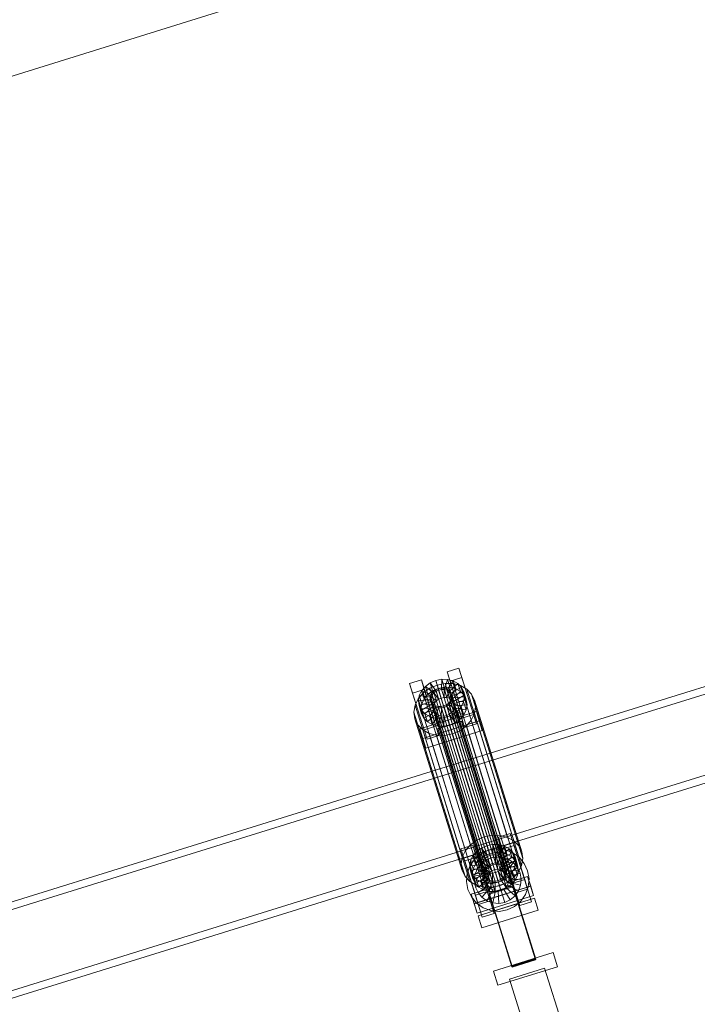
# Model space of a CAD drawing. Header units: millimetres. Extents: x -2233 to 61924, y -68080 to 6847.
# Tile 729 of 1022: x 21610 to 22160, y 2510 to 3309. Entities that reach past the tile are written whole.
import ezdxf

# ---------------------------------------------------------------- set-up
doc = ezdxf.new("R2010")
doc.units = ezdxf.units.MM
doc.layers.add('COTAS_P', color=1, linetype='Continuous', lineweight=0)
doc.layers.add('lateral_C02', color=7, linetype='Continuous', lineweight=0)
doc.dimstyles.new('R19_100', dxfattribs={"dimtxt": 250, "dimasz": 150, "dimexe": 150, "dimexo": 80, "dimgap": 100, "dimtad": 1, "dimtih": 1, "dimtoh": 1, "dimdsep": 46, "dimcen": 0.09, "dimadec": 0, "dimazin": 0, "dimtfac": 1, "dimtdec": 4, "dimtofl": 0, "dimtmove": 0, "dimatfit": 3, "dimfxl": 1, "dimtolj": 1, "dimtzin": 0, "dimarcsym": 0})

# ---------------------------------------------------------------- blocks, each defined once
blk = doc.blocks.new('DIM_R27_4')
at = {"layer": 'COTAS_P'}
for p, q in [((15248.37, 1279.09), (24311.82, 4109.09)), ((24311.82, 4109.09), (24155.23, 4107.34)), ((24311.82, 4109.09), (24182.05, 4021.43)), ((24580.07, 3250), (24311.82, 4109.09)), ((15248.37, 1279.09), (15378.14, 1366.76)), ((15248.37, 1279.09), (15404.97, 1280.85)), ((15516.62, 420), (15248.37, 1279.09))]:
    blk.add_line(p, q, dxfattribs=at)
blk.add_text('9495 P', height=250, rotation=17.34062, dxfattribs=at).set_placement((19750.29, 2789.55))

msp = doc.modelspace()

# ---------------------------------------------------------------- linework, layer by layer
at = {"layer": 'lateral_C02'}
for p, q in [((22541.592, 2884.136), (21968.557, 2706.282)), ((21970.336, 2700.552), (22543.371, 2878.406)), ((21988.96, 2640.547), (22561.995, 2818.4)), ((22563.773, 2812.67), (21990.738, 2634.816)), ((21957.23, 2779.726), (21966.775, 2782.707)), ((21959.61, 2772.057), (21957.23, 2779.726)), ((21957.23, 2779.726), (21968.981, 2742.204)), ((21969.156, 2775.037), (21959.61, 2772.057)), ((21966.775, 2782.707), (21969.156, 2775.037)), ((21978.526, 2745.184), (21966.775, 2782.707)), ((21969.156, 2775.037), (21980.906, 2737.515)), ((21926.684, 2770.188), (21936.23, 2773.169)), ((21929.065, 2762.519), (21926.684, 2770.188)), ((21926.684, 2770.188), (21938.435, 2732.666)), ((21936.23, 2773.169), (21938.61, 2765.5)), ((21947.98, 2735.646), (21936.23, 2773.169)), ((21936.417, 2764.418), (21939.434, 2767.951)), ((21939.434, 2767.951), (21943.344, 2770.801)), ((21946.327, 2762.672), (21939.434, 2767.951)), ((21939.434, 2767.951), (21941.474, 2761.378)), ((21942.969, 2766.375), (21949.033, 2769.011)), ((21943.344, 2770.801), (21947.879, 2772.773)), ((21948.179, 2764.022), (21943.344, 2770.801)), ((21943.344, 2770.801), (21945.384, 2764.227)), ((21947.879, 2772.773), (21952.732, 2773.732)), ((21950.327, 2764.956), (21947.879, 2772.773)), ((21947.879, 2772.773), (21949.919, 2766.199)), ((21949.033, 2769.011), (21955.52, 2770.294)), ((21949.033, 2769.011), (21987.287, 2645.756)), ((21954.772, 2767.159), (21949.919, 2766.199)), ((21952.626, 2765.41), (21952.732, 2773.732)), ((21952.732, 2773.732), (21957.571, 2773.614)), ((21952.732, 2773.732), (21954.772, 2767.159)), ((21954.772, 2767.159), (21954.666, 2758.837)), ((21959.611, 2767.041), (21954.772, 2767.159)), ((21954.918, 2765.354), (21957.571, 2773.614)), ((21955.52, 2770.294), (21961.989, 2770.136)), ((21955.52, 2770.294), (21993.775, 2647.039)), ((21959.611, 2767.041), (21956.958, 2758.781)), ((21957.047, 2764.792), (21962.066, 2772.427)), ((21957.571, 2773.614), (21962.066, 2772.427)), ((21957.571, 2773.614), (21959.611, 2767.041)), ((21958.869, 2763.761), (21965.911, 2770.251)), ((21971.361, 2734.534), (21959.61, 2772.057)), ((21964.106, 2765.853), (21959.611, 2767.041)), ((21960.258, 2762.332), (21968.845, 2767.234)), ((21961.989, 2770.136), (21967.998, 2768.549)), ((21961.989, 2770.136), (22000.243, 2646.882)), ((21962.066, 2772.427), (21965.911, 2770.251)), ((21962.066, 2772.427), (21964.106, 2765.853)), ((21965.911, 2770.251), (21968.845, 2767.234)), ((21965.911, 2770.251), (21967.952, 2763.677)), ((21967.998, 2768.549), (21973.139, 2765.639)), ((21967.998, 2768.549), (22006.253, 2645.294)), ((21968.845, 2767.234), (21970.667, 2763.583)), ((21968.845, 2767.234), (21970.885, 2760.661)), ((21938.61, 2765.5), (21929.065, 2762.519)), ((21940.815, 2724.997), (21929.065, 2762.519)), ((21933.71, 2757.842), (21937.743, 2762.566)), ((21933.808, 2756.294), (21934.498, 2760.442)), ((21934.498, 2760.442), (21936.417, 2764.418)), ((21943.989, 2759.115), (21934.498, 2760.442)), ((21934.498, 2760.442), (21936.538, 2753.869)), ((21944.898, 2760.998), (21936.417, 2764.418)), ((21936.417, 2764.418), (21938.457, 2757.845)), ((21937.743, 2762.566), (21942.969, 2766.375)), ((21937.743, 2762.566), (21975.998, 2639.311)), ((21941.474, 2761.378), (21938.457, 2757.845)), ((21938.61, 2765.5), (21950.361, 2727.977)), ((21945.384, 2764.227), (21941.474, 2761.378)), ((21941.474, 2761.378), (21948.367, 2756.098)), ((21942.969, 2766.375), (21981.224, 2643.12)), ((21943.322, 2758.246), (21943.649, 2760.21)), ((21943.649, 2760.21), (21944.558, 2762.094)), ((21943.649, 2760.21), (21988.024, 2617.235)), ((21943.989, 2759.115), (21943.662, 2757.15)), ((21944.898, 2760.998), (21943.989, 2759.115)), ((21946.029, 2752.541), (21943.989, 2759.115)), ((21944.558, 2762.094), (21945.987, 2763.767)), ((21944.558, 2762.094), (21988.933, 2619.118)), ((21946.327, 2762.672), (21944.898, 2760.998)), ((21946.938, 2754.425), (21944.898, 2760.998)), ((21949.919, 2766.199), (21945.384, 2764.227)), ((21945.384, 2764.227), (21950.219, 2757.448)), ((21945.987, 2763.767), (21947.839, 2765.117)), ((21945.987, 2763.767), (21990.362, 2620.792)), ((21948.179, 2764.022), (21946.327, 2762.672)), ((21948.367, 2756.098), (21946.327, 2762.672)), ((21947.839, 2765.117), (21949.987, 2766.051)), ((21947.839, 2765.117), (21992.214, 2622.142)), ((21950.327, 2764.956), (21948.179, 2764.022)), ((21950.219, 2757.448), (21948.179, 2764.022)), ((21949.919, 2766.199), (21952.367, 2758.382)), ((21949.987, 2766.051), (21952.286, 2766.506)), ((21949.987, 2766.051), (21994.363, 2623.076)), ((21952.626, 2765.41), (21950.327, 2764.956)), ((21952.367, 2758.382), (21950.327, 2764.956)), ((21952.286, 2766.506), (21954.578, 2766.45)), ((21952.286, 2766.506), (21996.661, 2623.53)), ((21954.918, 2765.354), (21952.626, 2765.41)), ((21954.666, 2758.837), (21952.626, 2765.41)), ((21954.578, 2766.45), (21956.707, 2765.887)), ((21954.578, 2766.45), (21998.953, 2623.475)), ((21957.047, 2764.792), (21954.918, 2765.354)), ((21956.958, 2758.781), (21954.918, 2765.354)), ((21956.707, 2765.887), (21958.529, 2764.857)), ((21956.707, 2765.887), (22001.083, 2622.912)), ((21958.869, 2763.761), (21957.047, 2764.792)), ((21959.087, 2758.218), (21957.047, 2764.792)), ((21958.529, 2764.857), (21959.918, 2763.428)), ((21958.529, 2764.857), (22002.904, 2621.881)), ((21960.258, 2762.332), (21958.869, 2763.761)), ((21960.909, 2757.187), (21958.869, 2763.761)), ((21964.106, 2765.853), (21959.087, 2758.218)), ((21959.918, 2763.428), (21960.781, 2761.698)), ((21959.918, 2763.428), (22004.294, 2620.452)), ((21961.121, 2760.603), (21960.258, 2762.332)), ((21962.299, 2755.759), (21960.258, 2762.332)), ((21961.059, 2759.786), (21960.732, 2757.821)), ((21960.781, 2761.698), (21961.059, 2759.786)), ((22005.157, 2618.723), (21960.781, 2761.698)), ((21967.952, 2763.677), (21960.909, 2757.187)), ((21961.059, 2759.786), (22005.434, 2616.811)), ((21970.667, 2763.583), (21961.121, 2760.603)), ((21961.121, 2760.603), (21963.162, 2754.029)), ((21961.399, 2758.69), (21961.121, 2760.603)), ((21961.399, 2758.69), (21971.253, 2759.546)), ((21970.885, 2760.661), (21962.299, 2755.759)), ((21967.952, 2763.677), (21964.106, 2765.853)), ((21970.885, 2760.661), (21967.952, 2763.677)), ((21971.253, 2759.546), (21970.563, 2755.398)), ((21972.707, 2757.01), (21970.667, 2763.583)), ((21970.667, 2763.583), (21971.253, 2759.546)), ((21972.707, 2757.01), (21970.885, 2760.661)), ((21971.253, 2759.546), (21973.293, 2752.972)), ((21973.139, 2765.639), (21977.061, 2761.607)), ((21973.139, 2765.639), (22011.394, 2642.385)), ((21977.061, 2761.607), (21979.496, 2756.726)), ((21977.061, 2761.607), (22015.316, 2638.352)), ((21930.222, 2746.982), (21931.144, 2752.527)), ((21931.144, 2752.527), (21933.71, 2757.842)), ((21931.144, 2752.527), (21969.399, 2629.272)), ((21933.71, 2757.842), (21971.964, 2634.588)), ((21943.662, 2757.15), (21933.808, 2756.294)), ((21933.808, 2756.294), (21935.848, 2749.721)), ((21934.394, 2752.257), (21933.808, 2756.294)), ((21943.939, 2755.238), (21934.394, 2752.257)), ((21934.394, 2752.257), (21936.434, 2745.684)), ((21936.216, 2748.606), (21934.394, 2752.257)), ((21936.538, 2753.869), (21935.848, 2749.721)), ((21944.802, 2753.508), (21936.216, 2748.606)), ((21938.457, 2757.845), (21936.538, 2753.869)), ((21936.538, 2753.869), (21946.029, 2752.541)), ((21938.457, 2757.845), (21946.938, 2754.425)), ((21946.192, 2752.079), (21939.149, 2745.59)), ((21948.014, 2751.049), (21942.995, 2743.413)), ((21943.599, 2756.333), (21943.322, 2758.246)), ((21943.322, 2758.246), (21987.697, 2615.27)), ((21944.462, 2754.604), (21943.599, 2756.333)), ((21943.599, 2756.333), (21987.975, 2613.358)), ((21945.702, 2750.576), (21943.662, 2757.15)), ((21943.662, 2757.15), (21943.939, 2755.238)), ((21945.98, 2748.664), (21943.939, 2755.238)), ((21943.939, 2755.238), (21944.802, 2753.508)), ((21945.852, 2753.175), (21944.462, 2754.604)), ((21944.462, 2754.604), (21988.838, 2611.628)), ((21946.843, 2746.935), (21944.802, 2753.508)), ((21944.802, 2753.508), (21946.192, 2752.079)), ((21945.702, 2750.576), (21946.029, 2752.541)), ((21947.674, 2752.144), (21945.852, 2753.175)), ((21945.852, 2753.175), (21990.227, 2610.2)), ((21946.029, 2752.541), (21946.938, 2754.425)), ((21948.232, 2745.506), (21946.192, 2752.079)), ((21946.192, 2752.079), (21948.014, 2751.049)), ((21946.938, 2754.425), (21948.367, 2756.098)), ((21949.803, 2751.582), (21947.674, 2752.144)), ((21947.674, 2752.144), (21992.049, 2609.169)), ((21950.054, 2744.475), (21948.014, 2751.049)), ((21948.014, 2751.049), (21950.143, 2750.486)), ((21948.367, 2756.098), (21950.219, 2757.448)), ((21952.095, 2751.526), (21949.803, 2751.582)), ((21949.803, 2751.582), (21994.178, 2608.606)), ((21950.219, 2757.448), (21952.367, 2758.382)), ((21954.394, 2751.98), (21952.095, 2751.526)), ((21952.095, 2751.526), (21996.471, 2608.55)), ((21952.367, 2758.382), (21954.666, 2758.837)), ((21956.542, 2752.914), (21954.394, 2751.98)), ((21954.394, 2751.98), (21998.769, 2609.005)), ((21954.666, 2758.837), (21956.958, 2758.781)), ((21954.734, 2750.885), (21956.882, 2751.819)), ((21958.394, 2754.264), (21956.542, 2752.914)), ((21956.542, 2752.914), (22000.918, 2609.939)), ((21956.882, 2751.819), (21958.734, 2753.168)), ((21956.882, 2751.819), (21961.717, 2745.039)), ((21958.922, 2745.245), (21956.882, 2751.819)), ((21956.958, 2758.781), (21959.087, 2758.218)), ((21959.823, 2755.938), (21958.394, 2754.264)), ((21958.394, 2754.264), (22002.769, 2611.289)), ((21958.734, 2753.168), (21960.163, 2754.842)), ((21958.734, 2753.168), (21965.627, 2747.889)), ((21960.774, 2746.595), (21958.734, 2753.168)), ((21959.087, 2758.218), (21960.909, 2757.187)), ((21960.732, 2757.821), (21959.823, 2755.938)), ((21959.823, 2755.938), (22004.198, 2612.962)), ((21960.163, 2754.842), (21961.072, 2756.725)), ((21960.163, 2754.842), (21968.644, 2751.422)), ((21962.203, 2748.269), (21960.163, 2754.842)), ((21960.732, 2757.821), (22005.107, 2614.846)), ((21960.909, 2757.187), (21962.299, 2755.759)), ((21961.072, 2756.725), (21961.399, 2758.69)), ((21961.072, 2756.725), (21970.563, 2755.398)), ((21963.112, 2750.152), (21961.072, 2756.725)), ((21963.439, 2752.117), (21961.399, 2758.69)), ((21962.299, 2755.759), (21963.162, 2754.029)), ((21963.439, 2752.117), (21963.112, 2750.152)), ((21963.162, 2754.029), (21972.707, 2757.01)), ((21963.162, 2754.029), (21963.439, 2752.117)), ((21973.293, 2752.972), (21963.439, 2752.117)), ((21968.644, 2751.422), (21965.627, 2747.889)), ((21970.563, 2755.398), (21968.644, 2751.422)), ((21968.644, 2751.422), (21970.684, 2744.848)), ((21970.563, 2755.398), (21972.603, 2748.825)), ((21972.603, 2748.825), (21973.293, 2752.972)), ((21973.293, 2752.972), (21972.707, 2757.01)), ((21980.279, 2751.329), (21979.357, 2745.784)), ((21979.496, 2756.726), (21980.279, 2751.329)), ((22017.751, 2633.471), (21979.496, 2756.726)), ((21980.279, 2751.329), (22018.534, 2628.074)), ((21931.005, 2741.585), (21930.222, 2746.982)), ((21930.222, 2746.982), (21968.477, 2623.727)), ((21935.082, 2733.335), (21980.9, 2747.642)), ((21935.848, 2749.721), (21945.702, 2750.576)), ((21935.848, 2749.721), (21936.434, 2745.684)), ((21936.216, 2748.606), (21938.256, 2742.032)), ((21939.149, 2745.59), (21936.216, 2748.606)), ((21936.434, 2745.684), (21945.98, 2748.664)), ((21936.434, 2745.684), (21938.256, 2742.032)), ((21938.256, 2742.032), (21946.843, 2746.935)), ((21939.149, 2745.59), (21941.19, 2739.016)), ((21942.995, 2743.413), (21939.149, 2745.59)), ((21941.19, 2739.016), (21948.232, 2745.506)), ((21942.995, 2743.413), (21945.035, 2736.84)), ((21947.49, 2742.226), (21942.995, 2743.413)), ((21945.035, 2736.84), (21950.054, 2744.475)), ((21945.98, 2748.664), (21945.702, 2750.576)), ((21946.843, 2746.935), (21945.98, 2748.664)), ((21948.232, 2745.506), (21946.843, 2746.935)), ((21950.143, 2750.486), (21947.49, 2742.226)), ((21950.054, 2744.475), (21948.232, 2745.506)), ((21949.531, 2735.652), (21952.183, 2743.912)), ((21952.183, 2743.912), (21950.054, 2744.475)), ((21952.183, 2743.912), (21950.143, 2750.486)), ((21950.143, 2750.486), (21952.435, 2750.43)), ((21954.475, 2743.857), (21952.183, 2743.912)), ((21952.435, 2750.43), (21952.329, 2742.108)), ((21957.182, 2743.067), (21952.329, 2742.108)), ((21952.435, 2750.43), (21954.734, 2750.885)), ((21954.475, 2743.857), (21952.435, 2750.43)), ((21954.369, 2735.534), (21954.475, 2743.857)), ((21956.774, 2744.311), (21954.475, 2743.857)), ((21954.734, 2750.885), (21957.182, 2743.067)), ((21956.774, 2744.311), (21954.734, 2750.885)), ((21958.922, 2745.245), (21956.774, 2744.311)), ((21959.222, 2736.494), (21956.774, 2744.311)), ((21961.717, 2745.039), (21957.182, 2743.067)), ((21957.182, 2743.067), (21959.222, 2736.494)), ((21960.774, 2746.595), (21958.922, 2745.245)), ((21963.757, 2738.466), (21958.922, 2745.245)), ((21962.203, 2748.269), (21960.774, 2746.595)), ((21967.667, 2741.315), (21960.774, 2746.595)), ((21965.627, 2747.889), (21961.717, 2745.039)), ((21961.717, 2745.039), (21963.757, 2738.466)), ((21963.112, 2750.152), (21962.203, 2748.269)), ((21970.684, 2744.848), (21962.203, 2748.269)), ((21972.603, 2748.825), (21963.112, 2750.152)), ((21965.627, 2747.889), (21967.667, 2741.315)), ((21967.667, 2741.315), (21970.684, 2744.848)), ((21978.526, 2745.184), (21968.981, 2742.204)), ((21970.684, 2744.848), (21972.603, 2748.825)), ((21979.357, 2745.784), (21976.792, 2740.468)), ((21980.906, 2737.515), (21978.526, 2745.184)), ((21979.357, 2745.784), (22017.612, 2622.529)), ((21980.9, 2747.642), (21983.28, 2739.972)), ((21983.348, 2739.824), (21980.9, 2747.642)), ((21933.441, 2736.704), (21931.005, 2741.585)), ((21931.005, 2741.585), (21969.26, 2618.33)), ((21937.362, 2732.671), (21933.441, 2736.704)), ((21933.441, 2736.704), (21971.695, 2613.449)), ((21983.28, 2739.972), (21937.462, 2725.666)), ((21983.348, 2739.824), (21937.53, 2725.518)), ((21938.256, 2742.032), (21941.19, 2739.016)), ((21947.98, 2735.646), (21938.435, 2732.666)), ((21941.19, 2739.016), (21945.035, 2736.84)), ((21945.035, 2736.84), (21949.531, 2735.652)), ((21947.49, 2742.226), (21949.531, 2735.652)), ((21952.329, 2742.108), (21947.49, 2742.226)), ((21950.361, 2727.977), (21947.98, 2735.646)), ((21949.531, 2735.652), (21954.369, 2735.534)), ((21949.598, 2733.795), (21968.689, 2739.756)), ((21968.764, 2739.513), (21949.674, 2733.552)), ((21952.329, 2742.108), (21954.369, 2735.534)), ((21954.369, 2735.534), (21959.222, 2736.494)), ((21959.222, 2736.494), (21963.757, 2738.466)), ((21963.757, 2738.466), (21967.667, 2741.315)), ((21972.758, 2735.745), (21967.532, 2731.936)), ((21968.689, 2739.756), (21968.764, 2739.513)), ((22029.081, 2546.351), (21968.689, 2739.756)), ((21968.764, 2739.513), (22029.157, 2546.108)), ((21968.981, 2742.204), (21971.361, 2734.534)), ((21971.361, 2734.534), (21980.906, 2737.515)), ((21976.792, 2740.468), (21972.758, 2735.745)), ((21972.758, 2735.745), (22011.013, 2612.491)), ((21976.792, 2740.468), (22015.046, 2617.214)), ((21983.28, 2739.972), (21985.728, 2732.155)), ((21985.728, 2732.155), (21983.348, 2739.824)), ((21937.462, 2725.666), (21935.082, 2733.335)), ((21935.082, 2733.335), (21937.53, 2725.518)), ((21942.503, 2729.762), (21937.362, 2732.671)), ((21937.362, 2732.671), (21975.617, 2609.417)), ((21938.435, 2732.666), (21940.815, 2724.997)), ((21939.91, 2717.849), (21985.728, 2732.155)), ((21940.815, 2724.997), (21950.361, 2727.977)), ((21948.513, 2728.175), (21942.503, 2729.762)), ((21942.503, 2729.762), (21980.758, 2606.508)), ((21954.982, 2728.017), (21948.513, 2728.175)), ((21948.513, 2728.175), (21986.768, 2604.92)), ((21949.674, 2733.552), (21949.598, 2733.795)), ((22009.991, 2540.39), (21949.598, 2733.795)), ((22010.066, 2540.147), (21949.674, 2733.552)), ((21961.469, 2729.3), (21954.982, 2728.017)), ((21954.982, 2728.017), (21993.236, 2604.762)), ((21967.532, 2731.936), (21961.469, 2729.3)), ((21961.469, 2729.3), (21999.723, 2606.045)), ((21967.532, 2731.936), (22005.787, 2608.681)), ((21939.91, 2717.849), (21937.462, 2725.666)), ((21937.53, 2725.518), (21939.91, 2717.849)), ((21968.557, 2706.282), (21032.6, 2415.788)), ((21988.96, 2640.547), (21968.557, 2706.282)), ((21968.557, 2706.282), (21970.336, 2700.552)), ((21034.379, 2410.057), (21970.336, 2700.552)), ((21970.336, 2700.552), (21990.738, 2634.816)), ((21993.775, 2647.039), (21987.287, 2645.756)), ((22000.243, 2646.882), (21993.775, 2647.039)), ((21998.885, 2645.515), (22008.431, 2648.496)), ((22008.431, 2648.496), (22010.811, 2640.827)), ((22020.181, 2610.974), (22008.431, 2648.496)), ((21053.003, 2350.052), (21988.96, 2640.547)), ((21975.998, 2639.311), (21971.964, 2634.588)), ((21981.224, 2643.12), (21975.998, 2639.311)), ((21987.287, 2645.756), (21981.224, 2643.12)), ((21989.534, 2638.562), (21994.387, 2639.522)), ((21994.281, 2631.2), (21994.387, 2639.522)), ((21994.387, 2639.522), (21999.226, 2639.404)), ((21994.387, 2639.522), (21996.427, 2632.948)), ((21996.573, 2631.144), (21999.226, 2639.404)), ((22001.265, 2637.846), (21998.885, 2645.515)), ((21998.885, 2645.515), (22010.636, 2607.993)), ((21999.226, 2639.404), (22003.721, 2638.216)), ((21999.226, 2639.404), (22001.266, 2632.83)), ((22006.253, 2645.294), (22000.243, 2646.882)), ((22010.811, 2640.827), (22001.265, 2637.846)), ((22011.394, 2642.385), (22006.253, 2645.294)), ((22010.811, 2640.827), (22022.561, 2603.304)), ((22015.316, 2638.352), (22011.394, 2642.385)), ((21990.738, 2634.816), (21054.781, 2344.322)), ((21968.34, 2635.978), (21977.885, 2638.958)), ((21970.72, 2628.309), (21968.34, 2635.978)), ((21968.34, 2635.978), (21980.09, 2598.455)), ((21971.964, 2634.588), (21969.399, 2629.272)), ((21980.265, 2631.289), (21970.72, 2628.309)), ((21977.885, 2638.958), (21980.265, 2631.289)), ((21989.636, 2601.436), (21977.885, 2638.958)), ((21978.072, 2630.208), (21981.089, 2633.741)), ((21979.63, 2627.783), (21984.721, 2632.031)), ((21980.265, 2631.289), (21992.016, 2593.767)), ((21981.089, 2633.741), (21984.999, 2636.59)), ((21987.982, 2628.461), (21981.089, 2633.741)), ((21981.089, 2633.741), (21983.129, 2627.167)), ((21984.721, 2632.031), (21990.738, 2634.816)), ((21984.999, 2636.59), (21989.534, 2638.562)), ((21989.834, 2629.811), (21984.999, 2636.59)), ((21984.999, 2636.59), (21987.039, 2630.017)), ((21991.575, 2631.989), (21987.039, 2630.017)), ((21991.982, 2630.745), (21989.534, 2638.562)), ((21989.534, 2638.562), (21991.575, 2631.989)), ((21990.738, 2634.816), (21997.272, 2635.949)), ((21996.427, 2632.948), (21991.575, 2631.989)), ((21991.575, 2631.989), (21994.023, 2624.171)), ((21994.281, 2631.2), (21991.982, 2630.745)), ((21996.573, 2631.144), (21994.281, 2631.2)), ((21996.321, 2624.626), (21994.281, 2631.2)), ((21996.427, 2632.948), (21996.321, 2624.626)), ((22001.266, 2632.83), (21996.427, 2632.948)), ((21998.702, 2630.581), (21996.573, 2631.144)), ((21998.613, 2624.57), (21996.573, 2631.144)), ((21997.272, 2635.949), (22003.875, 2635.353)), ((22001.266, 2632.83), (21998.613, 2624.57)), ((21998.702, 2630.581), (22003.721, 2638.216)), ((22000.524, 2629.55), (22007.567, 2636.04)), ((22005.761, 2631.643), (22000.743, 2624.008)), ((22013.016, 2600.324), (22001.265, 2637.846)), ((22005.761, 2631.643), (22001.266, 2632.83)), ((22001.914, 2628.122), (22010.5, 2633.024)), ((22001.954, 2635.804), (22011.499, 2638.784)), ((22001.954, 2635.804), (22016.26, 2589.985)), ((22003.721, 2638.216), (22007.567, 2636.04)), ((22003.721, 2638.216), (22005.761, 2631.643)), ((22003.875, 2635.353), (22010.1, 2633.068)), ((22009.607, 2629.467), (22005.761, 2631.643)), ((22007.567, 2636.04), (22010.5, 2633.024)), ((22007.567, 2636.04), (22009.607, 2629.467)), ((22010.1, 2633.068), (22015.521, 2629.25)), ((22010.5, 2633.024), (22012.322, 2629.373)), ((22010.5, 2633.024), (22012.54, 2626.45)), ((22025.806, 2592.966), (22011.499, 2638.784)), ((22017.751, 2633.471), (22015.316, 2638.352)), ((22018.534, 2628.074), (22017.751, 2633.471)), ((21969.399, 2629.272), (21968.477, 2623.727)), ((21968.477, 2623.727), (21969.26, 2618.33)), ((21982.47, 2590.786), (21970.72, 2628.309)), ((21971.408, 2626.266), (21980.954, 2629.247)), ((21971.408, 2626.266), (21985.715, 2580.448)), ((21975.463, 2622.084), (21976.153, 2626.232)), ((21975.812, 2622.362), (21979.63, 2627.783)), ((21976.153, 2626.232), (21978.072, 2630.208)), ((21985.644, 2624.904), (21976.153, 2626.232)), ((21976.153, 2626.232), (21978.194, 2619.658)), ((21986.553, 2626.788), (21978.072, 2630.208)), ((21978.072, 2630.208), (21980.112, 2623.634)), ((21980.112, 2623.634), (21978.194, 2619.658)), ((21983.129, 2627.167), (21980.112, 2623.634)), ((21980.112, 2623.634), (21988.593, 2620.214)), ((21995.26, 2583.428), (21980.954, 2629.247)), ((21981.48, 2619.391), (21984.336, 2623.446)), ((21987.039, 2630.017), (21983.129, 2627.167)), ((21983.129, 2627.167), (21990.022, 2621.888)), ((21984.336, 2623.446), (21988.145, 2626.623)), ((21991.69, 2616.669), (21984.336, 2623.446)), ((21985.644, 2624.904), (21985.317, 2622.939)), ((21986.553, 2626.788), (21985.644, 2624.904)), ((21987.684, 2618.331), (21985.644, 2624.904)), ((21987.982, 2628.461), (21986.553, 2626.788)), ((21988.593, 2620.214), (21986.553, 2626.788)), ((21987.039, 2630.017), (21991.874, 2623.237)), ((21989.834, 2629.811), (21987.982, 2628.461)), ((21990.022, 2621.888), (21987.982, 2628.461)), ((21988.145, 2626.623), (21992.646, 2628.707)), ((21993.494, 2618.175), (21988.145, 2626.623)), ((21991.982, 2630.745), (21989.834, 2629.811)), ((21991.874, 2623.237), (21989.834, 2629.811)), ((21990.022, 2621.888), (21991.874, 2623.237)), ((21991.874, 2623.237), (21994.023, 2624.171)), ((21994.023, 2624.171), (21991.982, 2630.745)), ((21994.363, 2623.076), (21992.214, 2622.142)), ((21992.646, 2628.707), (21997.533, 2629.555)), ((21995.626, 2619.162), (21992.646, 2628.707)), ((21994.023, 2624.171), (21996.321, 2624.626)), ((21996.661, 2623.53), (21994.363, 2623.076)), ((21996.321, 2624.626), (21998.613, 2624.57)), ((21998.953, 2623.475), (21996.661, 2623.53)), ((21997.941, 2619.563), (21997.533, 2629.555)), ((21997.533, 2629.555), (22002.473, 2629.109)), ((21998.613, 2624.57), (22000.743, 2624.008)), ((22000.524, 2629.55), (21998.702, 2630.581)), ((22000.743, 2624.008), (21998.702, 2630.581)), ((22001.083, 2622.912), (21998.953, 2623.475)), ((22000.281, 2619.352), (22002.473, 2629.109)), ((22001.914, 2628.122), (22000.524, 2629.55)), ((22002.564, 2622.977), (22000.524, 2629.55)), ((22000.743, 2624.008), (22002.564, 2622.977)), ((22002.776, 2626.392), (22001.914, 2628.122)), ((22003.954, 2621.548), (22001.914, 2628.122)), ((22002.473, 2629.109), (22007.129, 2627.399)), ((22002.487, 2618.542), (22007.129, 2627.399)), ((22009.607, 2629.467), (22002.564, 2622.977)), ((22002.727, 2622.515), (22003.054, 2624.48)), ((22012.322, 2629.373), (22002.776, 2626.392)), ((22002.776, 2626.392), (22004.817, 2619.818)), ((22003.054, 2624.48), (22002.776, 2626.392)), ((22003.054, 2624.48), (22012.908, 2625.335)), ((22005.094, 2617.906), (22003.054, 2624.48)), ((22012.54, 2626.45), (22003.954, 2621.548)), ((22004.408, 2617.189), (22011.184, 2624.543)), ((22007.129, 2627.399), (22011.184, 2624.543)), ((22012.54, 2626.45), (22009.607, 2629.467)), ((22011.184, 2624.543), (22014.362, 2620.735)), ((22012.908, 2625.335), (22012.218, 2621.188)), ((22014.362, 2622.799), (22012.322, 2629.373)), ((22012.322, 2629.373), (22012.908, 2625.335)), ((22014.362, 2622.799), (22012.54, 2626.45)), ((22012.908, 2625.335), (22014.948, 2618.762)), ((22015.521, 2629.25), (22019.769, 2624.158)), ((22017.612, 2622.529), (22018.534, 2628.074)), ((22019.769, 2624.158), (22022.554, 2618.141)), ((21969.26, 2618.33), (21971.695, 2613.449)), ((21972.93, 2609.533), (21973.526, 2616.137)), ((21973.526, 2616.137), (21975.812, 2622.362)), ((21985.317, 2622.939), (21975.463, 2622.084)), ((21975.463, 2622.084), (21977.504, 2615.51)), ((21976.049, 2618.047), (21975.463, 2622.084)), ((21985.595, 2621.027), (21976.049, 2618.047)), ((21976.049, 2618.047), (21978.089, 2611.473)), ((21977.871, 2614.395), (21976.049, 2618.047)), ((21978.194, 2619.658), (21977.504, 2615.51)), ((21977.504, 2615.51), (21987.357, 2616.366)), ((21977.504, 2615.51), (21978.089, 2611.473)), ((21986.458, 2619.298), (21977.871, 2614.395)), ((21978.194, 2619.658), (21987.684, 2618.331)), ((21979.771, 2614.735), (21981.48, 2619.391)), ((21987.847, 2617.869), (21980.805, 2611.379)), ((21990.337, 2614.749), (21981.48, 2619.391)), ((21989.669, 2616.838), (21984.65, 2609.203)), ((21987.357, 2616.366), (21985.317, 2622.939)), ((21985.317, 2622.939), (21985.595, 2621.027)), ((21987.635, 2614.454), (21985.595, 2621.027)), ((21985.595, 2621.027), (21986.458, 2619.298)), ((21988.498, 2612.724), (21986.458, 2619.298)), ((21986.458, 2619.298), (21987.847, 2617.869)), ((21987.357, 2616.366), (21987.684, 2618.331)), ((21987.635, 2614.454), (21987.357, 2616.366)), ((21987.684, 2618.331), (21988.593, 2620.214)), ((21988.024, 2617.235), (21987.697, 2615.27)), ((21987.697, 2615.27), (21987.975, 2613.358)), ((21989.887, 2611.295), (21987.847, 2617.869)), ((21987.847, 2617.869), (21989.669, 2616.838)), ((21988.933, 2619.118), (21988.024, 2617.235)), ((21988.593, 2620.214), (21990.022, 2621.888)), ((21990.362, 2620.792), (21988.933, 2619.118)), ((21991.798, 2616.275), (21989.145, 2608.015)), ((21991.709, 2610.264), (21989.669, 2616.838)), ((21989.669, 2616.838), (21991.798, 2616.275)), ((21990.337, 2614.749), (21991.69, 2616.669)), ((21992.214, 2622.142), (21990.362, 2620.792)), ((21991.69, 2616.669), (21993.494, 2618.175)), ((21993.838, 2609.702), (21991.798, 2616.275)), ((21991.798, 2616.275), (21994.09, 2616.22)), ((21993.494, 2618.175), (21995.626, 2619.162)), ((21994.09, 2616.22), (21993.984, 2607.897)), ((21994.09, 2616.22), (21996.389, 2616.674)), ((21996.13, 2609.646), (21994.09, 2616.22)), ((21995.626, 2619.162), (21997.941, 2619.563)), ((21996.389, 2616.674), (21998.537, 2617.608)), ((21996.389, 2616.674), (21998.837, 2608.857)), ((21998.429, 2610.101), (21996.389, 2616.674)), ((21997.941, 2619.563), (22000.281, 2619.352)), ((21998.537, 2617.608), (22000.389, 2618.958)), ((21998.537, 2617.608), (22003.372, 2610.829)), ((22000.577, 2611.035), (21998.537, 2617.608)), ((22000.281, 2619.352), (22002.487, 2618.542)), ((22000.389, 2618.958), (22001.818, 2620.632)), ((22000.389, 2618.958), (22007.282, 2613.678)), ((22002.429, 2612.384), (22000.389, 2618.958)), ((22002.904, 2621.881), (22001.083, 2622.912)), ((22001.818, 2620.632), (22002.727, 2622.515)), ((22001.818, 2620.632), (22010.299, 2617.212)), ((22003.858, 2614.058), (22001.818, 2620.632)), ((22002.487, 2618.542), (22004.408, 2617.189)), ((22002.564, 2622.977), (22003.954, 2621.548)), ((22002.727, 2622.515), (22012.218, 2621.188)), ((22004.767, 2615.941), (22002.727, 2622.515)), ((22004.294, 2620.452), (22002.904, 2621.881)), ((22004.767, 2615.941), (22003.858, 2614.058)), ((22003.954, 2621.548), (22004.817, 2619.818)), ((22005.157, 2618.723), (22004.294, 2620.452)), ((22004.408, 2617.189), (22005.913, 2615.385)), ((22005.094, 2617.906), (22004.767, 2615.941)), ((22014.258, 2614.614), (22004.767, 2615.941)), ((22004.817, 2619.818), (22014.362, 2622.799)), ((22004.817, 2619.818), (22005.094, 2617.906)), ((22014.948, 2618.762), (22005.094, 2617.906)), ((22005.107, 2614.846), (22005.434, 2616.811)), ((22005.434, 2616.811), (22005.157, 2618.723)), ((22005.913, 2615.385), (22014.362, 2620.735)), ((22005.913, 2615.385), (22006.9, 2613.253)), ((22016.445, 2616.234), (22006.9, 2613.253)), ((22010.299, 2617.212), (22007.282, 2613.678)), ((22012.218, 2621.188), (22010.299, 2617.212)), ((22010.299, 2617.212), (22012.339, 2610.638)), ((22011.013, 2612.491), (22015.046, 2617.214)), ((22012.218, 2621.188), (22014.258, 2614.614)), ((22014.258, 2614.614), (22014.948, 2618.762)), ((22014.948, 2618.762), (22014.362, 2622.799)), ((22014.362, 2620.735), (22016.445, 2616.234)), ((22015.046, 2617.214), (22017.612, 2622.529)), ((22016.445, 2616.234), (22017.293, 2611.347)), ((22022.554, 2618.141), (22023.688, 2611.608)), ((21971.695, 2613.449), (21975.617, 2609.417)), ((21974.063, 2603), (21972.93, 2609.533)), ((21975.617, 2609.417), (21980.758, 2606.508)), ((21976.737, 2599.125), (22022.555, 2613.431)), ((21977.871, 2614.395), (21979.911, 2607.822)), ((21980.805, 2611.379), (21977.871, 2614.395)), ((21978.089, 2611.473), (21987.635, 2614.454)), ((21978.089, 2611.473), (21979.911, 2607.822)), ((21979.325, 2609.795), (21979.771, 2614.735)), ((21989.316, 2610.203), (21979.325, 2609.795)), ((21980.172, 2604.908), (21979.325, 2609.795)), ((21989.528, 2612.543), (21979.771, 2614.735)), ((21979.911, 2607.822), (21988.498, 2612.724)), ((21979.911, 2607.822), (21982.845, 2604.805)), ((21989.718, 2607.888), (21980.172, 2604.908)), ((21980.805, 2611.379), (21982.845, 2604.805)), ((21984.65, 2609.203), (21980.805, 2611.379)), ((21982.845, 2604.805), (21989.887, 2611.295)), ((21984.65, 2609.203), (21986.69, 2602.629)), ((21989.145, 2608.015), (21984.65, 2609.203)), ((21986.69, 2602.629), (21991.709, 2610.264)), ((21988.498, 2612.724), (21987.635, 2614.454)), ((21987.975, 2613.358), (21988.838, 2611.628)), ((21989.887, 2611.295), (21988.498, 2612.724)), ((21988.838, 2611.628), (21990.227, 2610.2)), ((21989.145, 2608.015), (21991.186, 2601.442)), ((21993.984, 2607.897), (21989.145, 2608.015)), ((21989.316, 2610.203), (21989.528, 2612.543)), ((21989.718, 2607.888), (21989.316, 2610.203)), ((21989.528, 2612.543), (21990.337, 2614.749)), ((21990.705, 2605.756), (21989.718, 2607.888)), ((21991.709, 2610.264), (21989.887, 2611.295)), ((21990.227, 2610.2), (21992.049, 2609.169)), ((21991.186, 2601.442), (21993.838, 2609.702)), ((21993.838, 2609.702), (21991.709, 2610.264)), ((21992.049, 2609.169), (21994.178, 2608.606)), ((21996.13, 2609.646), (21993.838, 2609.702)), ((21998.837, 2608.857), (21993.984, 2607.897)), ((21993.984, 2607.897), (21996.025, 2601.324)), ((21994.178, 2608.606), (21996.471, 2608.55)), ((21996.025, 2601.324), (21996.13, 2609.646)), ((21998.429, 2610.101), (21996.13, 2609.646)), ((21996.471, 2608.55), (21998.769, 2609.005)), ((22000.577, 2611.035), (21998.429, 2610.101)), ((22000.877, 2602.283), (21998.429, 2610.101)), ((21998.769, 2609.005), (22000.918, 2609.939)), ((22003.372, 2610.829), (21998.837, 2608.857)), ((21998.837, 2608.857), (22000.877, 2602.283)), ((21999.723, 2606.045), (22005.787, 2608.681)), ((22002.429, 2612.384), (22000.577, 2611.035)), ((22005.413, 2604.255), (22000.577, 2611.035)), ((22000.918, 2609.939), (22002.769, 2611.289)), ((22003.858, 2614.058), (22002.429, 2612.384)), ((22009.322, 2607.105), (22002.429, 2612.384)), ((22002.769, 2611.289), (22004.198, 2612.962)), ((22007.282, 2613.678), (22003.372, 2610.829)), ((22003.372, 2610.829), (22005.413, 2604.255)), ((22012.339, 2610.638), (22003.858, 2614.058)), ((22004.198, 2612.962), (22005.107, 2614.846)), ((22005.413, 2604.255), (22009.322, 2607.105)), ((22005.787, 2608.681), (22011.013, 2612.491)), ((22007.09, 2608.598), (22006.28, 2606.393)), ((22006.9, 2613.253), (22007.301, 2610.938)), ((22007.301, 2610.938), (22007.09, 2608.598)), ((22007.09, 2608.598), (22016.847, 2606.407)), ((22007.282, 2613.678), (22009.322, 2607.105)), ((22007.301, 2610.938), (22017.293, 2611.347)), ((22009.322, 2607.105), (22012.339, 2610.638)), ((22020.181, 2610.974), (22010.636, 2607.993)), ((22010.636, 2607.993), (22013.016, 2600.324)), ((22012.339, 2610.638), (22014.258, 2614.614)), ((22017.293, 2611.347), (22016.847, 2606.407)), ((22022.561, 2603.304), (22020.181, 2610.974)), ((22022.555, 2613.431), (22024.935, 2605.762)), ((22025.003, 2605.614), (22022.555, 2613.431)), ((22023.688, 2611.608), (22023.091, 2605.004)), ((21976.849, 2596.983), (21974.063, 2603)), ((21979.117, 2591.455), (21976.737, 2599.125)), ((21976.737, 2599.125), (21979.185, 2591.307)), ((22024.935, 2605.762), (21979.117, 2591.455)), ((22025.003, 2605.614), (21979.185, 2591.307)), ((21989.636, 2601.436), (21980.09, 2598.455)), ((21982.256, 2600.406), (21980.172, 2604.908)), ((21980.758, 2606.508), (21986.768, 2604.92)), ((21990.705, 2605.756), (21982.256, 2600.406)), ((21985.434, 2596.598), (21982.256, 2600.406)), ((21982.845, 2604.805), (21986.69, 2602.629)), ((21992.21, 2603.952), (21985.434, 2596.598)), ((21986.69, 2602.629), (21991.186, 2601.442)), ((21986.768, 2604.92), (21993.236, 2604.762)), ((21994.131, 2602.599), (21989.489, 2593.742)), ((21992.016, 2593.767), (21989.636, 2601.436)), ((21992.21, 2603.952), (21990.705, 2605.756)), ((21991.167, 2599.859), (22010.258, 2605.821)), ((21991.415, 2599.066), (21991.167, 2599.859)), ((22009.676, 2540.593), (21991.167, 2599.859)), ((21991.186, 2601.442), (21996.025, 2601.324)), ((22010.505, 2605.028), (21991.415, 2599.066)), ((22009.924, 2539.8), (21991.415, 2599.066)), ((21994.131, 2602.599), (21992.21, 2603.952)), ((21993.236, 2604.762), (21999.723, 2606.045)), ((21996.337, 2601.789), (21994.131, 2602.599)), ((21996.337, 2601.789), (21994.145, 2592.032)), ((21996.025, 2601.324), (22000.877, 2602.283)), ((21998.676, 2601.578), (21996.337, 2601.789)), ((22000.991, 2601.98), (21998.676, 2601.578)), ((21998.676, 2601.578), (21999.085, 2591.586)), ((22000.877, 2602.283), (22005.413, 2604.255)), ((22003.123, 2602.967), (22000.991, 2601.98)), ((22000.991, 2601.98), (22003.972, 2592.434)), ((22004.927, 2604.472), (22003.123, 2602.967)), ((22003.123, 2602.967), (22008.473, 2594.518)), ((22006.28, 2606.393), (22004.927, 2604.472)), ((22004.927, 2604.472), (22012.281, 2597.695)), ((22006.28, 2606.393), (22015.138, 2601.751)), ((22010.258, 2605.821), (22010.505, 2605.028)), ((22028.767, 2546.555), (22010.258, 2605.821)), ((22010.505, 2605.028), (22029.014, 2545.762)), ((22015.138, 2601.751), (22012.281, 2597.695)), ((22013.016, 2600.324), (22022.561, 2603.304)), ((22016.847, 2606.407), (22015.138, 2601.751)), ((22023.091, 2605.004), (22020.806, 2598.78)), ((22024.935, 2605.762), (22027.384, 2597.945)), ((22027.384, 2597.945), (22025.003, 2605.614)), ((21981.097, 2591.892), (21976.849, 2596.983)), ((21981.565, 2583.638), (21979.117, 2591.455)), ((21979.185, 2591.307), (21981.565, 2583.638)), ((21980.09, 2598.455), (21982.47, 2590.786)), ((21986.518, 2588.073), (21981.097, 2591.892)), ((21981.565, 2583.638), (22027.384, 2597.945)), ((21982.255, 2581.463), (22028.073, 2595.769)), ((21982.47, 2590.786), (21992.016, 2593.767)), ((21989.489, 2593.742), (21985.434, 2596.598)), ((21994.145, 2592.032), (21989.489, 2593.742)), ((21999.085, 2591.586), (21994.145, 2592.032)), ((22014.71, 2591.596), (21995.619, 2585.635)), ((22003.972, 2592.434), (21999.085, 2591.586)), ((22008.473, 2594.518), (22003.972, 2592.434)), ((22012.281, 2597.695), (22008.473, 2594.518)), ((22016.988, 2593.359), (22011.897, 2589.111)), ((22014.71, 2591.596), (22028.897, 2546.16)), ((22016.26, 2589.985), (22025.806, 2592.966)), ((22020.806, 2598.78), (22016.988, 2593.359)), ((22031.054, 2586.224), (22028.073, 2595.769)), ((21985.235, 2571.917), (22031.054, 2586.224)), ((21985.715, 2580.448), (21995.26, 2583.428)), ((21992.742, 2585.788), (21986.518, 2588.073)), ((21999.346, 2585.192), (21992.742, 2585.788)), ((22009.806, 2540.199), (21995.619, 2585.635)), ((22005.879, 2586.325), (21999.346, 2585.192)), ((22011.897, 2589.111), (22005.879, 2586.325)), ((21982.255, 2581.463), (21985.235, 2571.917)), ((21994.808, 2536.563), (22043.299, 2551.704)), ((22046.875, 2540.25), (22043.299, 2551.704)), ((22028.767, 2546.555), (22009.676, 2540.593)), ((22028.897, 2546.16), (22009.806, 2540.199)), ((22009.924, 2539.8), (22029.014, 2545.762)), ((22029.081, 2546.351), (22009.991, 2540.39)), ((22010.066, 2540.147), (22029.157, 2546.108)), ((22029.014, 2545.762), (22028.767, 2546.555)), ((22029.157, 2546.108), (22029.081, 2546.351)), ((21994.808, 2536.563), (21998.384, 2525.109)), ((21998.384, 2525.109), (22046.875, 2540.25)), ((22007.716, 2530.118), (22036.352, 2539.059)), ((22009.676, 2540.593), (22009.924, 2539.8)), ((22009.991, 2540.39), (22010.066, 2540.147)), ((22063.633, 2451.689), (22036.352, 2539.059)), ((22007.716, 2530.118), (22034.996, 2442.748))]:
    msp.add_line(p, q, dxfattribs=at)

# ---------------------------------------------------------------- dimensions: what is measured, and where the dimension line sits
at = {"layer": 'COTAS_P'}
dim = msp.add_aligned_dim(p1=(15516.618, 420), p2=(24580.067, 3250), distance=900, text='<> P', dimstyle='R19_100', dxfattribs=at)
dim.commit()
dim.dimension.update_dxf_attribs({"geometry": 'DIM_R27_4', "text_midpoint": (19780.096, 2694.095)})

doc.saveas('drawing.dxf')
